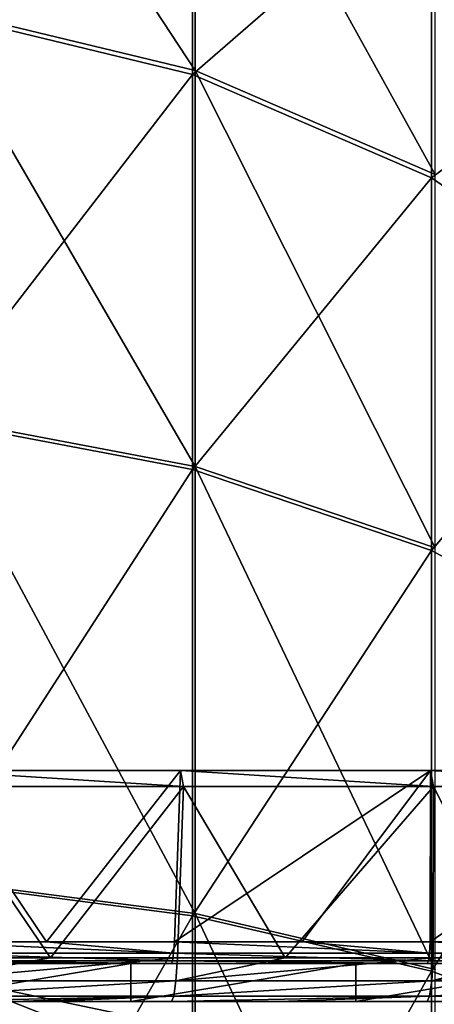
# Model space of a CAD drawing. Extents: x -1633 to 62, y -535 to 375.
# Tile 287 of 297: x -136 to -103, y 225 to 303. Entities that reach past the tile are written whole.
import ezdxf

# ---------------------------------------------------------------- set-up
doc = ezdxf.new("R2010")
doc.units = 0
doc.header["$LTSCALE"] = 33.374815
for name, color, linetype in [('1118', 7, 'CONTINUOUS'), ('1120', 7, 'CONTINUOUS'), ('1126', 7, 'CONTINUOUS'), ('1127', 7, 'CONTINUOUS'), ('1128', 7, 'CONTINUOUS'), ('1129', 7, 'CONTINUOUS'), ('1137', 7, 'CONTINUOUS'), ('1140', 7, 'CONTINUOUS'), ('1266', 7, 'CONTINUOUS'), ('1270', 7, 'CONTINUOUS'), ('1271', 7, 'CONTINUOUS'), ('55', 7, 'CONTINUOUS'), ('56', 7, 'CONTINUOUS')]:
    doc.layers.add(name, color=color, linetype=linetype)

msp = doc.modelspace()

# ---------------------------------------------------------------- linework, layer by layer
at = {"layer": '1118', "color": 7, "linetype": 'CONTINUOUS'}
for points in [[(-132.594, 225.5, 100.598), (-151.742, 225.5, 100.598), (-145.404, 225.5, 95.555), (-132.594, 225.5, 100.598)], [(-151.742, 225.5, 100.598), (-132.594, 225.5, 100.598), (-136.841, 225.5, 120.988), (-151.742, 225.5, 100.598)], [(-127.523, 225.5, 93.991), (-132.594, 225.5, 100.598), (-145.404, 225.5, 95.555), (-127.523, 225.5, 93.991)], [(-136.841, 225.5, 120.988), (-132.594, 225.5, 100.598), (-134.375, 225.5, 120.772), (-136.841, 225.5, 120.988)], [(-134.375, 225.5, 120.772), (-132.594, 225.5, 100.598), (-124.295, 225.5, 119.89), (-134.375, 225.5, 120.772)], [(-113.445, 225.5, 100.598), (-132.594, 225.5, 100.598), (-127.523, 225.5, 93.991), (-113.445, 225.5, 100.598)], [(-132.594, 225.5, 100.598), (-113.445, 225.5, 100.598), (-124.295, 225.5, 119.89), (-132.594, 225.5, 100.598)], [(-109.642, 225.5, 92.426), (-113.445, 225.5, 100.598), (-127.523, 225.5, 93.991), (-109.642, 225.5, 92.426)], [(-124.295, 225.5, 119.89), (-113.445, 225.5, 100.598), (-115.746, 225.5, 119.142), (-124.295, 225.5, 119.89)], [(-115.746, 225.5, 119.142), (-113.445, 225.5, 100.598), (-103.982, 225.5, 118.113), (-115.746, 225.5, 119.142)], [(-94.297, 225.5, 100.598), (-113.445, 225.5, 100.598), (-109.642, 225.5, 92.426), (-94.297, 225.5, 100.598)], [(-113.445, 225.5, 100.598), (-94.297, 225.5, 100.598), (-103.982, 225.5, 118.113), (-113.445, 225.5, 100.598)], [(-91.761, 225.5, 90.862), (-94.297, 225.5, 100.598), (-109.642, 225.5, 92.426), (-91.761, 225.5, 90.862)], [(-103.982, 225.5, 118.113), (-94.297, 225.5, 100.598), (-97.117, 225.5, 117.513), (-103.982, 225.5, 118.113)]]:
    msp.add_3dface(points, dxfattribs=at)
at = {"layer": '1120', "color": 7, "linetype": 'CONTINUOUS'}
for points in [[(-151.87, 228.5, 100.598), (-136.841, 228.5, 120.988), (-132.696, 228.5, 100.598), (-151.87, 228.5, 100.598)], [(-145.404, 228.5, 95.555), (-151.87, 228.5, 100.598), (-132.696, 228.5, 100.598), (-145.404, 228.5, 95.555)], [(-127.523, 228.5, 93.991), (-145.404, 228.5, 95.555), (-132.696, 228.5, 100.598), (-127.523, 228.5, 93.991)], [(-136.841, 228.5, 120.988), (-124.295, 228.5, 119.89), (-132.696, 228.5, 100.598), (-136.841, 228.5, 120.988)], [(-132.696, 228.5, 100.598), (-124.295, 228.5, 119.89), (-113.522, 228.5, 100.598), (-132.696, 228.5, 100.598)], [(-127.523, 228.5, 93.991), (-132.696, 228.5, 100.598), (-113.522, 228.5, 100.598), (-127.523, 228.5, 93.991)], [(-109.642, 228.5, 92.426), (-127.523, 228.5, 93.991), (-113.522, 228.5, 100.598), (-109.642, 228.5, 92.426)], [(-124.295, 228.5, 119.89), (-103.982, 228.5, 118.113), (-113.522, 228.5, 100.598), (-124.295, 228.5, 119.89)], [(-113.522, 228.5, 100.598), (-103.982, 228.5, 118.113), (-94.348, 228.5, 100.598), (-113.522, 228.5, 100.598)], [(-109.642, 228.5, 92.426), (-113.522, 228.5, 100.598), (-94.348, 228.5, 100.598), (-109.642, 228.5, 92.426)], [(-91.761, 228.5, 90.862), (-109.642, 228.5, 92.426), (-94.348, 228.5, 100.598), (-91.761, 228.5, 90.862)], [(-103.982, 228.5, 118.113), (-83.67, 228.5, 116.336), (-94.348, 228.5, 100.598), (-103.982, 228.5, 118.113)]]:
    msp.add_3dface(points, dxfattribs=at)
at = {"layer": '1126', "color": 7, "linetype": 'CONTINUOUS'}
for points in [[(-144.133, 228.964, 127.085), (-133.901, 228.964, 126.189), (-143.167, 242.559, 133.364), (-144.133, 228.964, 127.085)], [(-143.167, 242.559, 133.364), (-133.901, 228.964, 126.189), (-123.329, 242.559, 131.628), (-143.167, 242.559, 133.364)], [(-133.901, 228.964, 126.189), (-123.821, 228.964, 125.308), (-123.329, 242.559, 131.628), (-133.901, 228.964, 126.189)], [(-123.821, 228.964, 125.308), (-115.272, 228.964, 124.56), (-123.329, 242.559, 131.628), (-123.821, 228.964, 125.308)], [(-123.329, 242.559, 131.628), (-115.272, 228.964, 124.56), (-103.491, 242.559, 129.892), (-123.329, 242.559, 131.628)], [(-115.272, 228.964, 124.56), (-103.508, 228.964, 123.53), (-103.491, 242.559, 129.892), (-115.272, 228.964, 124.56)], [(-103.508, 228.964, 123.53), (-96.643, 228.964, 122.93), (-103.491, 242.559, 129.892), (-103.508, 228.964, 123.53)], [(-103.491, 242.559, 129.892), (-96.643, 228.964, 122.93), (-83.652, 242.559, 128.157), (-103.491, 242.559, 129.892)]]:
    msp.add_3dface(points, dxfattribs=at)
at = {"layer": '1127', "color": 7, "linetype": 'CONTINUOUS'}
for points in [[(-123.821, 228.964, 125.308), (-133.901, 228.964, 126.189), (-144.248, 227.136, 125.769), (-123.821, 228.964, 125.308)], [(-123.821, 228.964, 125.308), (-144.248, 227.136, 125.769), (-123.936, 227.136, 123.992), (-123.821, 228.964, 125.308)], [(-133.901, 228.964, 126.189), (-144.133, 228.964, 127.085), (-144.248, 227.136, 125.769), (-133.901, 228.964, 126.189)], [(-103.508, 228.964, 123.53), (-115.272, 228.964, 124.56), (-123.936, 227.136, 123.992), (-103.508, 228.964, 123.53)], [(-103.508, 228.964, 123.53), (-123.936, 227.136, 123.992), (-103.623, 227.136, 122.215), (-103.508, 228.964, 123.53)], [(-115.272, 228.964, 124.56), (-123.821, 228.964, 125.308), (-123.936, 227.136, 123.992), (-115.272, 228.964, 124.56)], [(-83.196, 228.964, 121.753), (-96.643, 228.964, 122.93), (-103.623, 227.136, 122.215), (-83.196, 228.964, 121.753)], [(-83.196, 228.964, 121.753), (-103.623, 227.136, 122.215), (-83.311, 227.136, 120.438), (-83.196, 228.964, 121.753)], [(-96.643, 228.964, 122.93), (-103.508, 228.964, 123.53), (-103.623, 227.136, 122.215), (-96.643, 228.964, 122.93)], [(-144.248, 227.136, 125.769), (-144.414, 225.924, 123.874), (-123.936, 227.136, 123.992), (-144.248, 227.136, 125.769)], [(-123.936, 227.136, 123.992), (-144.414, 225.924, 123.874), (-124.102, 225.924, 122.097), (-123.936, 227.136, 123.992)], [(-123.936, 227.136, 123.992), (-124.102, 225.924, 122.097), (-103.623, 227.136, 122.215), (-123.936, 227.136, 123.992)], [(-103.623, 227.136, 122.215), (-124.102, 225.924, 122.097), (-103.789, 225.924, 120.32), (-103.623, 227.136, 122.215)], [(-103.623, 227.136, 122.215), (-103.789, 225.924, 120.32), (-83.311, 227.136, 120.438), (-103.623, 227.136, 122.215)], [(-83.311, 227.136, 120.438), (-103.789, 225.924, 120.32), (-83.477, 225.924, 118.543), (-83.311, 227.136, 120.438)], [(-144.607, 225.5, 121.667), (-136.841, 225.5, 120.988), (-124.102, 225.924, 122.097), (-144.607, 225.5, 121.667)], [(-144.414, 225.924, 123.874), (-144.607, 225.5, 121.667), (-124.102, 225.924, 122.097), (-144.414, 225.924, 123.874)], [(-136.841, 225.5, 120.988), (-134.375, 225.5, 120.772), (-124.102, 225.924, 122.097), (-136.841, 225.5, 120.988)], [(-134.375, 225.5, 120.772), (-124.295, 225.5, 119.89), (-124.102, 225.924, 122.097), (-134.375, 225.5, 120.772)], [(-124.295, 225.5, 119.89), (-115.746, 225.5, 119.142), (-103.789, 225.924, 120.32), (-124.295, 225.5, 119.89)], [(-124.102, 225.924, 122.097), (-124.295, 225.5, 119.89), (-103.789, 225.924, 120.32), (-124.102, 225.924, 122.097)], [(-115.746, 225.5, 119.142), (-103.982, 225.5, 118.113), (-103.789, 225.924, 120.32), (-115.746, 225.5, 119.142)], [(-103.982, 225.5, 118.113), (-97.117, 225.5, 117.513), (-83.477, 225.924, 118.543), (-103.982, 225.5, 118.113)], [(-103.789, 225.924, 120.32), (-103.982, 225.5, 118.113), (-83.477, 225.924, 118.543), (-103.789, 225.924, 120.32)]]:
    msp.add_3dface(points, dxfattribs=at)
at = {"layer": '1128', "color": 7, "linetype": 'CONTINUOUS'}
for points in [[(-134.214, 230.232, 123.488), (-144.37, 230.232, 124.376), (-143.404, 243.827, 130.655), (-134.214, 230.232, 123.488)], [(-123.566, 243.827, 128.919), (-134.214, 230.232, 123.488), (-143.404, 243.827, 130.655), (-123.566, 243.827, 128.919)], [(-124.058, 230.232, 122.599), (-134.214, 230.232, 123.488), (-123.566, 243.827, 128.919), (-124.058, 230.232, 122.599)], [(-113.902, 230.232, 121.71), (-124.058, 230.232, 122.599), (-103.728, 243.827, 127.184), (-113.902, 230.232, 121.71)], [(-103.728, 243.827, 127.184), (-124.058, 230.232, 122.599), (-123.566, 243.827, 128.919), (-103.728, 243.827, 127.184)], [(-103.745, 230.232, 120.822), (-113.902, 230.232, 121.71), (-103.728, 243.827, 127.184), (-103.745, 230.232, 120.822)], [(-93.589, 230.232, 119.933), (-103.745, 230.232, 120.822), (-83.889, 243.827, 125.448), (-93.589, 230.232, 119.933)], [(-83.889, 243.827, 125.448), (-103.745, 230.232, 120.822), (-103.728, 243.827, 127.184), (-83.889, 243.827, 125.448)]]:
    msp.add_3dface(points, dxfattribs=at)
at = {"layer": '1129', "color": 7, "linetype": 'CONTINUOUS'}
for points in [[(-144.427, 229.318, 123.718), (-144.37, 230.232, 124.376), (-124.115, 229.318, 121.941), (-144.427, 229.318, 123.718)], [(-144.37, 230.232, 124.376), (-134.214, 230.232, 123.488), (-124.115, 229.318, 121.941), (-144.37, 230.232, 124.376)], [(-124.115, 229.318, 121.941), (-134.214, 230.232, 123.488), (-124.058, 230.232, 122.599), (-124.115, 229.318, 121.941)], [(-124.115, 229.318, 121.941), (-124.058, 230.232, 122.599), (-103.803, 229.318, 120.164), (-124.115, 229.318, 121.941)], [(-124.058, 230.232, 122.599), (-113.902, 230.232, 121.71), (-103.803, 229.318, 120.164), (-124.058, 230.232, 122.599)], [(-103.803, 229.318, 120.164), (-113.902, 230.232, 121.71), (-103.745, 230.232, 120.822), (-103.803, 229.318, 120.164)], [(-103.803, 229.318, 120.164), (-103.745, 230.232, 120.822), (-83.491, 229.318, 118.387), (-103.803, 229.318, 120.164)], [(-103.745, 230.232, 120.822), (-93.589, 230.232, 119.933), (-83.491, 229.318, 118.387), (-103.745, 230.232, 120.822)], [(-144.51, 228.712, 122.771), (-144.427, 229.318, 123.718), (-124.198, 228.712, 120.994), (-144.51, 228.712, 122.771)], [(-124.198, 228.712, 120.994), (-144.427, 229.318, 123.718), (-124.115, 229.318, 121.941), (-124.198, 228.712, 120.994)], [(-124.198, 228.712, 120.994), (-124.115, 229.318, 121.941), (-103.886, 228.712, 119.217), (-124.198, 228.712, 120.994)], [(-103.886, 228.712, 119.217), (-124.115, 229.318, 121.941), (-103.803, 229.318, 120.164), (-103.886, 228.712, 119.217)], [(-103.886, 228.712, 119.217), (-103.803, 229.318, 120.164), (-83.574, 228.712, 117.44), (-103.886, 228.712, 119.217)], [(-83.574, 228.712, 117.44), (-103.803, 229.318, 120.164), (-83.491, 229.318, 118.387), (-83.574, 228.712, 117.44)], [(-136.841, 228.5, 120.988), (-144.51, 228.712, 122.771), (-124.295, 228.5, 119.89), (-136.841, 228.5, 120.988)], [(-124.295, 228.5, 119.89), (-144.51, 228.712, 122.771), (-124.198, 228.712, 120.994), (-124.295, 228.5, 119.89)], [(-124.295, 228.5, 119.89), (-124.198, 228.712, 120.994), (-103.982, 228.5, 118.113), (-124.295, 228.5, 119.89)], [(-103.982, 228.5, 118.113), (-124.198, 228.712, 120.994), (-103.886, 228.712, 119.217), (-103.982, 228.5, 118.113)], [(-103.982, 228.5, 118.113), (-103.886, 228.712, 119.217), (-83.67, 228.5, 116.336), (-103.982, 228.5, 118.113)], [(-83.67, 228.5, 116.336), (-103.886, 228.712, 119.217), (-83.574, 228.712, 117.44), (-83.67, 228.5, 116.336)]]:
    msp.add_3dface(points, dxfattribs=at)
at = {"layer": '1137', "color": 7, "linetype": 'CONTINUOUS'}
for points in [[(-127.523, 225.5, 93.991), (-145.404, 225.5, 95.555), (-127.523, 228.5, 93.991), (-127.523, 225.5, 93.991)], [(-127.523, 228.5, 93.991), (-145.404, 225.5, 95.555), (-145.404, 228.5, 95.555), (-127.523, 228.5, 93.991)], [(-109.642, 225.5, 92.426), (-127.523, 225.5, 93.991), (-109.642, 228.5, 92.426), (-109.642, 225.5, 92.426)], [(-109.642, 228.5, 92.426), (-127.523, 225.5, 93.991), (-127.523, 228.5, 93.991), (-109.642, 228.5, 92.426)], [(-91.761, 225.5, 90.862), (-109.642, 225.5, 92.426), (-91.761, 228.5, 90.862), (-91.761, 225.5, 90.862)], [(-91.761, 228.5, 90.862), (-109.642, 225.5, 92.426), (-109.642, 228.5, 92.426), (-91.761, 228.5, 90.862)]]:
    msp.add_3dface(points, dxfattribs=at)
at = {"layer": '1140', "color": 7, "linetype": 'CONTINUOUS'}
for points in [[(-143.167, 242.559, 133.364), (-123.329, 242.559, 131.628), (-143.404, 243.827, 130.655), (-143.167, 242.559, 133.364)], [(-123.329, 242.559, 131.628), (-123.566, 243.827, 128.919), (-143.404, 243.827, 130.655), (-123.329, 242.559, 131.628)], [(-123.329, 242.559, 131.628), (-103.491, 242.559, 129.892), (-123.566, 243.827, 128.919), (-123.329, 242.559, 131.628)], [(-103.491, 242.559, 129.892), (-103.728, 243.827, 127.184), (-123.566, 243.827, 128.919), (-103.491, 242.559, 129.892)], [(-103.491, 242.559, 129.892), (-83.652, 242.559, 128.157), (-103.728, 243.827, 127.184), (-103.491, 242.559, 129.892)], [(-83.652, 242.559, 128.157), (-83.889, 243.827, 125.448), (-103.728, 243.827, 127.184), (-83.652, 242.559, 128.157)]]:
    msp.add_3dface(points, dxfattribs=at)
at = {"layer": '1266', "linetype": 'CONTINUOUS'}
msp.add_3dface([(-147.041, 226.354, -351.383), (-144.765, 199.949, -359.894), (-131.104, 223.158, -345.106), (-147.041, 226.354, -351.383)], dxfattribs=at)
at = {"layer": '1270', "linetype": 'CONTINUOUS'}
for points in [[(-147.041, 226.354, -351.383), (-131.104, 223.158, -345.106), (-141.457, 227.25, -354.54), (-147.041, 226.354, -351.383)], [(-141.457, 227.25, -354.54), (-131.104, 223.158, -345.106), (-127.902, 224.402, -348.858), (-141.457, 227.25, -354.54)]]:
    msp.add_3dface(points, dxfattribs=at)
at = {"layer": '1271', "linetype": 'CONTINUOUS'}
for points in [[(-141.457, 227.25, -354.54), (-132.632, 199.415, -360.161), (-157.802, 203.817, -368.358), (-141.457, 227.25, -354.54)], [(-141.457, 227.25, -354.54), (-127.902, 224.402, -348.858), (-132.632, 199.415, -360.161), (-141.457, 227.25, -354.54)]]:
    msp.add_3dface(points, dxfattribs=at)
at = {"layer": '55', "color": 7, "linetype": 'CONTINUOUS'}
for points in [[(-143.637, 304.498, 38.164), (-122.395, 299.383, 32.771), (-143.637, 331.641, 7.03), (-143.637, 304.498, 38.164)], [(-143.637, 331.641, 7.03), (-122.395, 299.383, 32.771), (-122.395, 325.6, 2.698), (-143.637, 331.641, 7.03)], [(-122.395, 299.383, 32.771), (-103.339, 291.144, 24.084), (-122.395, 325.6, 2.698), (-122.395, 299.383, 32.771)], [(-122.395, 325.6, 2.698), (-103.339, 291.144, 24.084), (-103.339, 315.87, -4.279), (-122.395, 325.6, 2.698)], [(-143.637, 271.97, 63.62), (-122.395, 267.964, 57.359), (-143.637, 304.498, 38.164), (-143.637, 271.97, 63.62)], [(-143.637, 304.498, 38.164), (-122.395, 267.964, 57.359), (-122.395, 299.383, 32.771), (-143.637, 304.498, 38.164)], [(-122.395, 267.964, 57.359), (-103.339, 261.512, 47.273), (-122.395, 299.383, 32.771), (-122.395, 267.964, 57.359)], [(-122.395, 299.383, 32.771), (-103.339, 261.512, 47.273), (-103.339, 291.144, 24.084), (-122.395, 299.383, 32.771)], [(-143.637, 235.223, 82.482), (-122.395, 232.471, 75.578), (-143.637, 271.97, 63.62), (-143.637, 235.223, 82.482)], [(-143.637, 271.97, 63.62), (-122.395, 232.471, 75.578), (-122.395, 267.964, 57.359), (-143.637, 271.97, 63.62)], [(-122.395, 232.471, 75.578), (-103.339, 228.037, 64.456), (-122.395, 267.964, 57.359), (-122.395, 232.471, 75.578)], [(-122.395, 267.964, 57.359), (-103.339, 228.037, 64.456), (-103.339, 261.512, 47.273), (-122.395, 267.964, 57.359)], [(-143.637, 195.578, 94.075), (-122.395, 194.178, 86.775), (-143.637, 235.223, 82.482), (-143.637, 195.578, 94.075)], [(-143.637, 235.223, 82.482), (-122.395, 194.178, 86.775), (-122.395, 232.471, 75.578), (-143.637, 235.223, 82.482)], [(-122.395, 194.178, 86.775), (-103.339, 191.921, 75.016), (-122.395, 232.471, 75.578), (-122.395, 194.178, 86.775)], [(-122.395, 232.471, 75.578), (-103.339, 191.921, 75.016), (-103.339, 228.037, 64.456), (-122.395, 232.471, 75.578)]]:
    msp.add_3dface(points, dxfattribs=at)
at = {"layer": '56', "color": 7, "linetype": 'CONTINUOUS'}
for points in [[(-122.612, 299.073, 32.444), (-143.748, 304.163, 37.811), (-122.612, 325.234, 2.436), (-122.612, 299.073, 32.444)], [(-103.651, 315.553, -4.507), (-122.612, 299.073, 32.444), (-122.612, 325.234, 2.436), (-103.651, 315.553, -4.507)], [(-87.817, 302.685, -13.735), (-103.651, 315.553, -4.507), (-87.817, 320.07, -43.595), (-87.817, 302.685, -13.735)], [(-103.651, 290.875, 23.8), (-122.612, 299.073, 32.444), (-103.651, 315.553, -4.507), (-103.651, 290.875, 23.8)], [(-87.817, 302.685, -13.735), (-103.651, 290.875, 23.8), (-103.651, 315.553, -4.507), (-87.817, 302.685, -13.735)], [(-122.612, 299.073, 32.444), (-143.748, 271.707, 63.209), (-143.748, 304.163, 37.811), (-122.612, 299.073, 32.444)], [(-87.817, 279.979, 12.311), (-103.651, 290.875, 23.8), (-87.817, 302.685, -13.735), (-87.817, 279.979, 12.311)], [(-122.612, 267.721, 56.979), (-143.748, 271.707, 63.209), (-122.612, 299.073, 32.444), (-122.612, 267.721, 56.979)], [(-103.651, 290.875, 23.8), (-122.612, 267.721, 56.979), (-122.612, 299.073, 32.444), (-103.651, 290.875, 23.8)], [(-103.651, 261.301, 46.944), (-122.612, 267.721, 56.979), (-103.651, 290.875, 23.8), (-103.651, 261.301, 46.944)], [(-87.817, 279.979, 12.311), (-103.651, 261.301, 46.944), (-103.651, 290.875, 23.8), (-87.817, 279.979, 12.311)], [(-87.817, 252.768, 33.605), (-103.651, 261.301, 46.944), (-87.817, 279.979, 12.311), (-87.817, 252.768, 33.605)], [(-122.612, 267.721, 56.979), (-143.748, 235.043, 82.03), (-143.748, 271.707, 63.209), (-122.612, 267.721, 56.979)], [(-122.612, 232.304, 75.16), (-143.748, 235.043, 82.03), (-122.612, 267.721, 56.979), (-122.612, 232.304, 75.16)], [(-103.651, 261.301, 46.944), (-122.612, 232.304, 75.16), (-122.612, 267.721, 56.979), (-103.651, 261.301, 46.944)], [(-103.651, 227.892, 64.093), (-122.612, 232.304, 75.16), (-103.651, 261.301, 46.944), (-103.651, 227.892, 64.093)], [(-87.817, 252.768, 33.605), (-103.651, 227.892, 64.093), (-103.651, 261.301, 46.944), (-87.817, 252.768, 33.605)], [(-87.817, 222.028, 49.384), (-103.651, 227.892, 64.093), (-87.817, 252.768, 33.605), (-87.817, 222.028, 49.384)], [(-122.612, 232.304, 75.16), (-143.748, 195.487, 93.596), (-143.748, 235.043, 82.03), (-122.612, 232.304, 75.16)], [(-122.612, 194.093, 86.333), (-143.748, 195.487, 93.596), (-122.612, 232.304, 75.16), (-122.612, 194.093, 86.333)], [(-103.651, 227.892, 64.093), (-122.612, 194.093, 86.333), (-122.612, 232.304, 75.16), (-103.651, 227.892, 64.093)], [(-103.651, 191.848, 74.632), (-122.612, 194.093, 86.333), (-103.651, 227.892, 64.093), (-103.651, 191.848, 74.632)], [(-87.817, 222.028, 49.384), (-103.651, 191.848, 74.632), (-103.651, 227.892, 64.093), (-87.817, 222.028, 49.384)]]:
    msp.add_3dface(points, dxfattribs=at)

doc.saveas('drawing.dxf')
